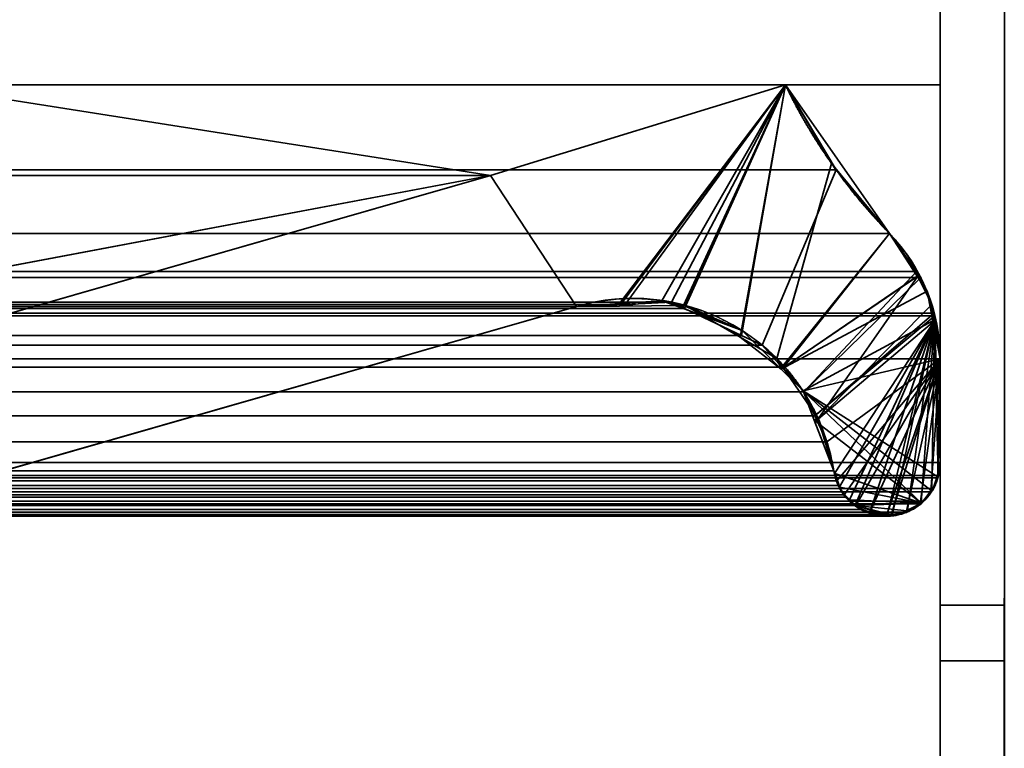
# Model space of a CAD drawing. Header units: millimetres. Extents: x -490 to 6690, y -115 to 132.
# Tile 776 of 1031: x 4959.41 to 4963.25, y 1.41 to 4.25. Entities that reach past the tile are written whole.
import ezdxf

# ---------------------------------------------------------------- set-up
doc = ezdxf.new("R2010")
doc.units = ezdxf.units.MM
doc.layers.add('152', color=7, linetype='Continuous', true_color=0xffffff)

# ---------------------------------------------------------------- blocks, each defined once
blk = doc.blocks.new('UG_SURFACE_264')
at = {"layer": '152', "color": 14, "linetype": 'Continuous', "lineweight": 35}
for points in [[(4967.2999, -10, 2024.3001), (4967.2999, 19, 2024.3001), (4032.7001, 19, 2024.3001), (4032.7001, -10, 2024.3001)], [(4963.2502, 16.25, 2020.2501), (4963.2502, -22, 2020.2501), (4036.7498, -22, 2020.2501), (4036.7498, 16.25, 2020.2501)]]:
    blk.add_3dface(points, dxfattribs=at)
blk = doc.blocks.new('UG_SURFACE_265')
at = {"layer": '152', "color": 7, "linetype": 'Continuous', "lineweight": 35}
for points in [[(4036.7498, 16, 2020.2501), (4036.7498, -22, 2020.2501), (4963.2502, -22, 2020.2501), (4963.2502, 16, 2020.2501)], [(4962.9998, 16, 2020), (4962.9998, -22, 2020), (4037.0002, -22, 2020), (4037.0002, 16, 2020)], [(4962.9998, -22, 2020), (4962.9998, 16, 2020), (4963.2502, 16, 2020.2501), (4963.2502, -22, 2020.2501)]]:
    blk.add_3dface(points, dxfattribs=at)
blk = doc.blocks.new('UG_SURFACE_268')
at = {"layer": '152', "color": 7, "linetype": 'Continuous', "lineweight": 35}
for points in [[(4963.2502, -22, 2020.2501), (4963.2502, 16, 2020.2501), (4962.9998, 16, 2020), (4962.9998, -22, 2020)], [(4962.9998, 16, -8), (4963.2502, 16, -8), (4963.2502, -22, -8), (4962.9998, -22, -8)], [(4962.9998, 1.9726, 1760.5226), (4962.9998, 16, 2020), (4962.9998, 1.9726, 1222.5226)], [(4962.9998, 1.9726, 1222.5226), (4962.9998, 16, 2020), (4962.9998, 1.3301, 282.5)], [(4962.9998, -22, 2020), (4962.9998, 16, 2020), (4962.9998, 1.9726, 1760.5226), (4962.9998, 1.3301, 1762.5)], [(4962.9998, 16, -8), (4962.9998, 1.7553, 278.4549), (4962.9998, 1.9726, 280.5226)], [(4962.9998, 1.9726, 280.5226), (4962.9998, 16, 2020), (4962.9998, 16, -8)], [(4962.9998, 16, -8), (4962.9998, -0.9663, 275.4323), (4962.9998, 0.7157, 276.6543)], [(4962.9998, 0.7157, 276.6543), (4962.9998, 1.7553, 278.4549), (4962.9998, 16, -8)], [(4962.9998, 1.9726, 280.5226), (4962.9998, 1.3301, 282.5), (4962.9998, 16, 2020)], [(4962.9998, -3, 275), (4962.9998, -0.9663, 275.4323), (4962.9998, 16, -8), (4962.9998, -22, -8)], [(4962.9998, 1.9726, 1222.5226), (4962.9998, 1.7553, 1758.4549), (4962.9998, 1.9726, 1760.5226)], [(4962.9998, 1.3301, 282.5), (4962.9998, 1.7553, 1220.4549), (4962.9998, 1.9726, 1222.5226)], [(4962.9998, 1.9726, 1222.5226), (4962.9998, 0.7157, 1756.6544), (4962.9998, 1.7553, 1758.4549)], [(4962.9998, 1.9726, 1222.5226), (4962.9998, -3, 1755), (4962.9998, -0.9663, 1755.4322)], [(4962.9998, 1.9726, 1222.5226), (4962.9998, -6.7157, 1756.6544), (4962.9998, -5.0337, 1755.4322)], [(4962.9998, -5.0337, 1755.4322), (4962.9998, -3, 1755), (4962.9998, 1.9726, 1222.5226)], [(4962.9998, -0.9663, 1755.4322), (4962.9998, 0.7157, 1756.6544), (4962.9998, 1.9726, 1222.5226)], [(4962.9998, 1.9726, 1222.5226), (4962.9998, 1.3301, 1224.4999), (4962.9998, -7.9726, 1760.5226), (4962.9998, -7.7553, 1758.4549)], [(4962.9998, -7.7553, 1758.4549), (4962.9998, -6.7157, 1756.6544), (4962.9998, 1.9726, 1222.5226)], [(4963.2502, 1.9726, 1222.5226), (4962.9998, 1.9726, 1222.5226), (4962.9998, 1.7553, 1220.4549), (4963.2502, 1.7553, 1220.4549)], [(4963.2502, 1.3301, 1224.4999), (4962.9998, 1.3301, 1224.4999), (4962.9998, 1.9726, 1222.5226), (4963.2502, 1.9726, 1222.5226)], [(4963.2502, 1.9726, 280.5226), (4962.9998, 1.9726, 280.5226), (4962.9998, 1.7553, 278.4549), (4963.2502, 1.7553, 278.4549)], [(4963.2502, 1.3301, 282.5), (4962.9998, 1.3301, 282.5), (4962.9998, 1.9726, 280.5226), (4963.2502, 1.9726, 280.5226)], [(4963.2502, 1.9726, 1760.5226), (4962.9998, 1.9726, 1760.5226), (4962.9998, 1.7553, 1758.4549), (4963.2502, 1.7553, 1758.4549)], [(4963.2502, 1.3301, 1762.5), (4962.9998, 1.3301, 1762.5), (4962.9998, 1.9726, 1760.5226), (4963.2502, 1.9726, 1760.5226)], [(4962.9998, 1.3301, 282.5), (4962.9998, 0.7157, 1218.6544), (4962.9998, 1.7553, 1220.4549)], [(4963.2502, 1.7553, 1220.4549), (4962.9998, 1.7553, 1220.4549), (4962.9998, 0.7157, 1218.6544), (4963.2502, 0.7157, 1218.6544)], [(4963.2502, 1.7553, 278.4549), (4962.9998, 1.7553, 278.4549), (4962.9998, 0.7157, 276.6543), (4963.2502, 0.7157, 276.6543)], [(4963.2502, 1.7553, 1758.4549), (4962.9998, 1.7553, 1758.4549), (4962.9998, 0.7157, 1756.6544), (4963.2502, 0.7157, 1756.6544)]]:
    blk.add_3dface(points, dxfattribs=at)
blk = doc.blocks.new('UG_SURFACE_273')
at = {"layer": '152', "color": 46, "linetype": 'Continuous', "lineweight": 35}
for points in [[(4962.594, 3.6691, 2019.5942), (4037.6034, 4, 2019.3963), (4037.4303, 3.7039, 2019.5696)], [(4962.594, 3.6691, 2019.5942), (4962.3966, 4, 2019.3963), (4037.6034, 4, 2019.3963)], [(4962.3966, 4, 2019.3963), (4959.0001, 4, 2016), (4040.9999, 4, 2016), (4037.6034, 4, 2019.3963)], [(4961.247, 3.6468, 2018.2469), (4958.6082, 3.15, 2015.6081), (4955.9293, 3.15, 2012.9292), (4959.0001, 4, 2016)], [(4959.0001, 4, 2016), (4962.3966, 4, 2019.3963), (4961.247, 3.6468, 2018.2469)], [(4961.7715, 3.1449, 2018.7714), (4961.5822, 3.1368, 2018.5823), (4961.247, 3.6468, 2018.2469), (4962.3966, 4, 2019.3963)], [(4962.3966, 4, 2019.3963), (4961.9532, 3.1528, 2018.9531), (4961.7715, 3.1449, 2018.7714)], [(4962.0037, 3.129, 2019.0034), (4961.9532, 3.1528, 2018.9531), (4962.3966, 4, 2019.3963)], [(4962.3966, 4, 2019.3963), (4962.2259, 3.0239, 2019.2258), (4962.0037, 3.129, 2019.0034)], [(4962.3966, 4, 2019.3963), (4962.594, 3.6691, 2019.5942), (4962.306, 2.986, 2019.3059), (4962.2259, 3.0239, 2019.2258)], [(4037.4303, 3.7039, 2019.5696), (4037.1981, 3.4215, 2019.8019), (4962.8019, 3.4215, 2019.8019)], [(4037.4303, 3.7039, 2019.5696), (4962.8019, 3.4215, 2019.8019), (4962.594, 3.6691, 2019.5942)], [(4042.809, 2.4839, 2014.1912), (4038.753, 3.6468, 2018.2469), (4961.247, 3.6468, 2018.2469), (4957.191, 2.4839, 2014.1912)], [(4038.753, 3.6468, 2018.2469), (4041.3918, 3.15, 2015.6081), (4958.6082, 3.15, 2015.6081), (4961.247, 3.6468, 2018.2469)], [(4961.5822, 3.1368, 2018.5823), (4957.3517, 1.9237, 2014.3518), (4957.191, 2.4839, 2014.1912), (4961.247, 3.6468, 2018.2469)], [(4962.3833, 2.8994, 2019.383), (4962.306, 2.986, 2019.3059), (4962.594, 3.6691, 2019.5942), (4962.8019, 3.4215, 2019.8019)], [(4037.1981, 3.4215, 2019.8019), (4037.1361, 3.3483, 2019.8638), (4962.9073, 3.2735, 2019.9072)], [(4962.9073, 3.2735, 2019.9072), (4962.8019, 3.4215, 2019.8019), (4037.1981, 3.4215, 2019.8019)], [(4962.8019, 3.4215, 2019.8019), (4962.9073, 3.2735, 2019.9072), (4962.4681, 2.8036, 2019.4681), (4962.3833, 2.8994, 2019.383)], [(4037.1361, 3.3483, 2019.8638), (4037.0951, 3.2714, 2019.9051), (4962.9073, 3.2735, 2019.9072)], [(4037.0426, 3.1743, 2019.9571), (4962.9245, 3.2492, 2019.9246), (4962.9073, 3.2735, 2019.9072)], [(4962.9073, 3.2735, 2019.9072), (4037.0951, 3.2714, 2019.9051), (4037.0426, 3.1743, 2019.9571)], [(4962.4681, 2.8036, 2019.4681), (4962.9073, 3.2735, 2019.9072), (4962.9245, 3.2492, 2019.9246)], [(4037.0426, 3.1743, 2019.9571), (4962.976, 3.1102, 2019.9759), (4962.9245, 3.2492, 2019.9246)], [(4962.9245, 3.2492, 2019.9246), (4962.976, 3.1102, 2019.9759), (4962.5115, 2.7104, 2019.5117), (4962.4681, 2.8036, 2019.4681)], [(4037.0426, 3.1743, 2019.9571), (4037.0235, 3.1107, 2019.9764), (4962.976, 3.1102, 2019.9759)], [(4961.9532, 3.1528, 2018.9531), (4037.9963, 3.129, 2019.0034), (4038.0468, 3.1528, 2018.9531)], [(4961.9532, 3.1528, 2018.9531), (4962.0037, 3.129, 2019.0034), (4037.9963, 3.129, 2019.0034)], [(4038.0468, 3.1528, 2018.9531), (4038.2285, 3.1449, 2018.7714), (4961.7715, 3.1449, 2018.7714), (4961.9532, 3.1528, 2018.9531)], [(4962.976, 3.1102, 2019.9759), (4037.0235, 3.1107, 2019.9764), (4037.0197, 3.0974, 2019.9804)], [(4037.0197, 3.0974, 2019.9804), (4962.9798, 3.0997, 2019.98), (4962.976, 3.1102, 2019.9759)], [(4037.9963, 3.129, 2019.0034), (4962.0037, 3.129, 2019.0034), (4962.2259, 3.0239, 2019.2258), (4037.7741, 3.0239, 2019.2258)], [(4038.4178, 3.1368, 2018.5823), (4961.5822, 3.1368, 2018.5823), (4961.7715, 3.1449, 2018.7714), (4038.2285, 3.1449, 2018.7714)], [(4038.4178, 3.1368, 2018.5823), (4042.6483, 1.9237, 2014.3518), (4957.3517, 1.9237, 2014.3518), (4961.5822, 3.1368, 2018.5823)], [(4962.5115, 2.7104, 2019.5117), (4962.976, 3.1102, 2019.9759), (4962.9798, 3.0997, 2019.98)], [(4037.0197, 3.0974, 2019.9804), (4037.0002, 2.933, 2020), (4962.9998, 2.933, 2020)], [(4037.0197, 3.0974, 2019.9804), (4962.9998, 2.933, 2020), (4962.9798, 3.0997, 2019.98)], [(4962.9798, 3.0997, 2019.98), (4962.9998, 2.933, 2020), (4962.5587, 2.6087, 2019.5589), (4962.5115, 2.7104, 2019.5117)], [(4037.694, 2.986, 2019.3059), (4037.7741, 3.0239, 2019.2258), (4962.2259, 3.0239, 2019.2258), (4962.306, 2.986, 2019.3059)], [(4962.306, 2.986, 2019.3059), (4037.6167, 2.8994, 2019.383), (4037.694, 2.986, 2019.3059)], [(4962.306, 2.986, 2019.3059), (4962.3833, 2.8994, 2019.383), (4037.6167, 2.8994, 2019.383)], [(4037.0002, 2.933, 2020), (4037.0002, 2.5278, 2020), (4962.9998, 2.5278, 2020), (4962.9998, 2.933, 2020)], [(4962.5969, 2.4565, 2019.5971), (4962.585, 2.4958, 2019.5851), (4962.5587, 2.6087, 2019.5589), (4962.9998, 2.933, 2020)], [(4962.9998, 2.933, 2020), (4962.626, 2.402, 2019.6261), (4962.6026, 2.439, 2019.6023), (4962.5969, 2.4565, 2019.5971)], [(4962.6713, 2.3608, 2019.6712), (4962.6317, 2.3936, 2019.6314), (4962.626, 2.402, 2019.6261), (4962.9998, 2.933, 2020)], [(4962.7256, 2.335, 2019.7256), (4962.6899, 2.3454, 2019.6898), (4962.6713, 2.3608, 2019.6712), (4962.9998, 2.933, 2020)], [(4962.9998, 2.933, 2020), (4962.7914, 2.3216, 2019.7914), (4962.7786, 2.3195, 2019.7783), (4962.7256, 2.335, 2019.7256)], [(4962.8086, 2.3244, 2019.8083), (4962.7914, 2.3216, 2019.7914), (4962.9998, 2.933, 2020)], [(4962.9998, 2.933, 2020), (4962.8673, 2.334, 2019.8674), (4962.8086, 2.3244, 2019.8083)], [(4962.9216, 2.3678, 2019.9215), (4962.8696, 2.3343, 2019.8696), (4962.8673, 2.334, 2019.8674), (4962.9998, 2.933, 2020)], [(4962.9641, 2.4141, 2019.9642), (4962.9354, 2.3771, 2019.9356), (4962.9216, 2.3678, 2019.9215), (4962.9998, 2.933, 2020)], [(4962.9998, 2.933, 2020), (4962.9903, 2.4684, 2019.9902), (4962.9741, 2.4272, 2019.9742), (4962.9641, 2.4141, 2019.9642)], [(4962.9998, 2.933, 2020), (4962.9998, 2.5278, 2020), (4962.9941, 2.478, 2019.994), (4962.9903, 2.4684, 2019.9902)], [(4037.5319, 2.8036, 2019.4681), (4037.6167, 2.8994, 2019.383), (4962.3833, 2.8994, 2019.383), (4962.4681, 2.8036, 2019.4681)], [(4962.5115, 2.7104, 2019.5117), (4037.4885, 2.7104, 2019.5117), (4037.5319, 2.8036, 2019.4681)], [(4962.4681, 2.8036, 2019.4681), (4962.5115, 2.7104, 2019.5117), (4037.5319, 2.8036, 2019.4681)], [(4037.4413, 2.6087, 2019.5589), (4037.4885, 2.7104, 2019.5117), (4962.5115, 2.7104, 2019.5117), (4962.5587, 2.6087, 2019.5589)], [(4962.5587, 2.6087, 2019.5589), (4037.415, 2.4958, 2019.5851), (4037.4413, 2.6087, 2019.5589)], [(4962.5587, 2.6087, 2019.5589), (4962.585, 2.4958, 2019.5851), (4037.415, 2.4958, 2019.5851)], [(4962.9998, 2.5278, 2020), (4037.0002, 2.5278, 2020), (4037.0059, 2.478, 2019.994)], [(4962.9941, 2.478, 2019.994), (4962.9998, 2.5278, 2020), (4037.0059, 2.478, 2019.994)], [(4962.585, 2.4958, 2019.5851), (4962.5969, 2.4565, 2019.5971), (4037.4031, 2.4565, 2019.5971), (4037.415, 2.4958, 2019.5851)], [(4037.0059, 2.478, 2019.994), (4037.0097, 2.4684, 2019.9902), (4962.9903, 2.4684, 2019.9902), (4962.9941, 2.478, 2019.994)], [(4962.9741, 2.4272, 2019.9742), (4037.0097, 2.4684, 2019.9902), (4037.0259, 2.4272, 2019.9742)], [(4962.9741, 2.4272, 2019.9742), (4962.9903, 2.4684, 2019.9902), (4037.0097, 2.4684, 2019.9902)], [(4037.0259, 2.4272, 2019.9742), (4037.0359, 2.4141, 2019.9642), (4962.9641, 2.4141, 2019.9642), (4962.9741, 2.4272, 2019.9742)], [(4962.6026, 2.439, 2019.6023), (4037.374, 2.402, 2019.6261), (4037.3974, 2.439, 2019.6023)], [(4962.6026, 2.439, 2019.6023), (4962.626, 2.402, 2019.6261), (4037.374, 2.402, 2019.6261)], [(4037.3974, 2.439, 2019.6023), (4962.5969, 2.4565, 2019.5971), (4962.6026, 2.439, 2019.6023)], [(4037.3974, 2.439, 2019.6023), (4037.4031, 2.4565, 2019.5971), (4962.5969, 2.4565, 2019.5971)], [(4962.9641, 2.4141, 2019.9642), (4037.0359, 2.4141, 2019.9642), (4037.0646, 2.3771, 2019.9356)], [(4962.9354, 2.3771, 2019.9356), (4962.9641, 2.4141, 2019.9642), (4037.0646, 2.3771, 2019.9356)], [(4962.6317, 2.3936, 2019.6314), (4037.3287, 2.3608, 2019.6712), (4037.3683, 2.3936, 2019.6314)], [(4962.6317, 2.3936, 2019.6314), (4962.6713, 2.3608, 2019.6712), (4037.3287, 2.3608, 2019.6712)], [(4037.3683, 2.3936, 2019.6314), (4962.626, 2.402, 2019.6261), (4962.6317, 2.3936, 2019.6314)], [(4037.3683, 2.3936, 2019.6314), (4037.374, 2.402, 2019.6261), (4962.626, 2.402, 2019.6261)], [(4037.0646, 2.3771, 2019.9356), (4037.0784, 2.3678, 2019.9215), (4962.9216, 2.3678, 2019.9215), (4962.9354, 2.3771, 2019.9356)], [(4962.8696, 2.3343, 2019.8696), (4037.0784, 2.3678, 2019.9215), (4037.1304, 2.3343, 2019.8696)], [(4962.8696, 2.3343, 2019.8696), (4962.9216, 2.3678, 2019.9215), (4037.0784, 2.3678, 2019.9215)], [(4962.6899, 2.3454, 2019.6898), (4037.2744, 2.335, 2019.7256), (4037.3101, 2.3454, 2019.6898)], [(4962.6899, 2.3454, 2019.6898), (4962.7256, 2.335, 2019.7256), (4037.2744, 2.335, 2019.7256)], [(4037.3101, 2.3454, 2019.6898), (4962.6713, 2.3608, 2019.6712), (4962.6899, 2.3454, 2019.6898)], [(4037.3101, 2.3454, 2019.6898), (4037.3287, 2.3608, 2019.6712), (4962.6713, 2.3608, 2019.6712)], [(4037.1914, 2.3244, 2019.8083), (4962.8086, 2.3244, 2019.8083), (4962.8673, 2.334, 2019.8674), (4037.1327, 2.334, 2019.8674)], [(4037.2086, 2.3216, 2019.7914), (4962.7914, 2.3216, 2019.7914), (4962.8086, 2.3244, 2019.8083), (4037.1914, 2.3244, 2019.8083)], [(4962.7786, 2.3195, 2019.7783), (4037.2086, 2.3216, 2019.7914), (4037.2214, 2.3195, 2019.7783)], [(4962.7786, 2.3195, 2019.7783), (4962.7914, 2.3216, 2019.7914), (4037.2086, 2.3216, 2019.7914)], [(4037.2214, 2.3195, 2019.7783), (4962.7256, 2.335, 2019.7256), (4962.7786, 2.3195, 2019.7783)], [(4037.2214, 2.3195, 2019.7783), (4037.2744, 2.335, 2019.7256), (4962.7256, 2.335, 2019.7256)]]:
    blk.add_3dface(points, dxfattribs=at)
blk = doc.blocks.new('UG_SURFACE_274')
at = {"layer": '152', "color": 46, "linetype": 'Continuous', "lineweight": 35}
for points in [[(4961.247, 3.6468, -8), (4958.6082, 3.15, -8), (4955.9293, 3.15, -8), (4959.0001, 4, -8)], [(4959.0001, 4, 2016), (4955.9293, 3.15, 2012.9292), (4958.6082, 3.15, 2015.6081), (4961.247, 3.6468, 2018.2469)], [(4959.0001, 4, -8), (4962.3966, 4, -8), (4961.247, 3.6468, -8)], [(4961.247, 3.6468, 2018.2469), (4962.3966, 4, 2019.3963), (4959.0001, 4, 2016)], [(4962.3966, 4, 2019.3963), (4962.3966, 4, -8), (4959.0001, 4, -8), (4959.0001, 4, 2016)], [(4961.7505, 3.1481, -8), (4961.5822, 3.1368, -8), (4961.247, 3.6468, -8), (4962.3966, 4, -8)], [(4962.3966, 4, 2019.3963), (4961.247, 3.6468, 2018.2469), (4961.5822, 3.1368, 2018.5823), (4961.7496, 3.1382, 2018.7497)], [(4962.3966, 4, 2019.3963), (4961.7496, 3.1382, 2018.7497), (4961.9999, 3.1403, 2018.9998)], [(4962.3966, 4, -8), (4961.9155, 3.1592, -8), (4961.7505, 3.1481, -8)], [(4961.9951, 3.1295, -8), (4961.9155, 3.1592, -8), (4962.3966, 4, -8)], [(4962.3966, 4, -8), (4962.2283, 3.0426, -8), (4961.9951, 3.1295, -8)], [(4961.9999, 3.1403, 2018.9998), (4962.0066, 3.1404, 2019.0067), (4962.3966, 4, 2019.3963)], [(4962.3966, 4, 2019.3963), (4962.0066, 3.1404, 2019.0067), (4962.2207, 3.0164, 2019.2208)], [(4962.2207, 3.0164, 2019.2208), (4962.3632, 2.934, 2019.3632), (4962.5759, 3.6946, 2019.5761), (4962.3966, 4, 2019.3963)], [(4962.3804, 2.8917, -8), (4962.2283, 3.0426, -8), (4962.3966, 4, -8), (4962.8019, 3.4215, -8)], [(4962.8019, 3.4215, -8), (4962.3966, 4, -8), (4962.3966, 4, 2019.3963)], [(4962.3966, 4, 2019.3963), (4962.5759, 3.6946, 2019.5761), (4962.8019, 3.4215, -8)], [(4962.8019, 3.4215, 2019.8019), (4962.5759, 3.6946, 2019.5761), (4962.3632, 2.934, 2019.3632), (4962.388, 2.8977, 2019.3882)], [(4962.5759, 3.6946, 2019.5761), (4962.8019, 3.4215, 2019.8019), (4962.8019, 3.4215, -8)], [(4957.191, 2.4839, 2014.1912), (4961.247, 3.6468, 2018.2469), (4961.247, 3.6468, -8), (4957.191, 2.4839, -8)], [(4957.191, 2.4839, -8), (4961.247, 3.6468, -8), (4961.5822, 3.1368, -8), (4957.3517, 1.9237, -8)], [(4957.3517, 1.9237, 2014.3518), (4961.5822, 3.1368, 2018.5823), (4961.247, 3.6468, 2018.2469), (4957.191, 2.4839, 2014.1912)], [(4961.247, 3.6468, 2018.2469), (4958.6082, 3.15, 2015.6081), (4958.6082, 3.15, -8), (4961.247, 3.6468, -8)], [(4962.3804, 2.8917, -8), (4962.8019, 3.4215, -8), (4962.9107, 3.2551, -8)], [(4962.388, 2.8977, 2019.3882), (4962.913, 3.2547, 2019.913), (4962.8735, 3.3349, 2019.8734), (4962.8019, 3.4215, 2019.8019)], [(4962.9107, 3.2551, -8), (4962.8019, 3.4215, -8), (4962.8019, 3.4215, 2019.8019)], [(4962.8019, 3.4215, 2019.8019), (4962.8735, 3.3349, 2019.8734), (4962.9107, 3.2551, -8)], [(4962.8735, 3.3349, 2019.8734), (4962.913, 3.2547, 2019.913), (4962.9107, 3.2551, -8)], [(4962.3804, 2.8917, -8), (4962.9107, 3.2551, -8), (4962.9488, 3.1966, -8)], [(4962.913, 3.2547, 2019.913), (4962.388, 2.8977, 2019.3882), (4962.5244, 2.6991, 2019.5246)], [(4962.5244, 2.6991, 2019.5246), (4962.5254, 2.6982, 2019.5253), (4962.9674, 3.1439, 2019.9676), (4962.913, 3.2547, 2019.913)], [(4962.9488, 3.1966, -8), (4962.9107, 3.2551, -8), (4962.913, 3.2547, 2019.913)], [(4962.913, 3.2547, 2019.913), (4962.9674, 3.1439, 2019.9676), (4962.9488, 3.1966, -8)], [(4962.9488, 3.1966, -8), (4962.9712, 3.08, -8), (4962.4658, 2.8076, -8), (4962.3804, 2.8917, -8)], [(4962.9712, 3.08, -8), (4962.9488, 3.1966, -8), (4962.9674, 3.1439, 2019.9676)], [(4961.7505, 3.1481, -8), (4961.7496, 3.1382, 2018.7497), (4961.5822, 3.1368, 2018.5823)], [(4961.5822, 3.1368, 2018.5823), (4961.5822, 3.1368, -8), (4961.7505, 3.1481, -8)], [(4961.9155, 3.1592, -8), (4961.9999, 3.1403, 2018.9998), (4961.7496, 3.1382, 2018.7497)], [(4961.7496, 3.1382, 2018.7497), (4961.7505, 3.1481, -8), (4961.9155, 3.1592, -8)], [(4961.9155, 3.1592, -8), (4961.9951, 3.1295, -8), (4961.9999, 3.1403, 2018.9998)], [(4961.5822, 3.1368, 2018.5823), (4957.3517, 1.9237, 2014.3518), (4957.3517, 1.9237, -8), (4961.5822, 3.1368, -8)], [(4961.9999, 3.1403, 2018.9998), (4961.9951, 3.1295, -8), (4962.2283, 3.0426, -8)], [(4962.2283, 3.0426, -8), (4962.0066, 3.1404, 2019.0067), (4961.9999, 3.1403, 2018.9998)], [(4962.2283, 3.0426, -8), (4962.2207, 3.0164, 2019.2208), (4962.0066, 3.1404, 2019.0067)], [(4962.9774, 3.0804, 2019.9773), (4962.9674, 3.1439, 2019.9676), (4962.5254, 2.6982, 2019.5253)], [(4962.9674, 3.1439, 2019.9676), (4962.9774, 3.0804, 2019.9773), (4962.9712, 3.08, -8)], [(4962.4658, 2.8076, -8), (4962.9712, 3.08, -8), (4962.9998, 2.933, -8)], [(4962.9774, 3.0804, 2019.9773), (4962.5254, 2.6982, 2019.5253), (4962.585, 2.4958, 2019.5851), (4962.5883, 2.4855, 2019.5885)], [(4962.9774, 3.0804, 2019.9773), (4962.5883, 2.4855, 2019.5885), (4962.606, 2.432, 2019.6059), (4962.6064, 2.4312, 2019.6064)], [(4962.6064, 2.4312, 2019.6064), (4962.6451, 2.3805, 2019.645), (4962.9774, 3.0804, 2019.9773)], [(4962.6451, 2.3805, 2019.645), (4962.6493, 2.3749, 2019.6493), (4962.6689, 2.3618, 2019.6686), (4962.9774, 3.0804, 2019.9773)], [(4962.6689, 2.3618, 2019.6686), (4962.7037, 2.3384, 2019.7036), (4962.7261, 2.3348, 2019.7263), (4962.9774, 3.0804, 2019.9773)], [(4962.9774, 3.0804, 2019.9773), (4962.7261, 2.3348, 2019.7263), (4962.7929, 2.3243, 2019.793)], [(4962.9774, 3.0804, 2019.9773), (4962.7929, 2.3243, 2019.793), (4962.8124, 2.3212, 2019.8123)], [(4962.8124, 2.3212, 2019.8123), (4962.8162, 2.3206, 2019.8164), (4962.8725, 2.3424, 2019.8724), (4962.9774, 3.0804, 2019.9773)], [(4962.9774, 3.0804, 2019.9773), (4962.8725, 2.3424, 2019.8724), (4962.913, 2.3581, 2019.913), (4962.9254, 2.3719, 2019.9256)], [(4962.9254, 2.3719, 2019.9256), (4962.9674, 2.4171, 2019.9676), (4962.9774, 3.0804, 2019.9773)], [(4962.9774, 3.0804, 2019.9773), (4962.9674, 2.4171, 2019.9676), (4962.9698, 2.4196, 2019.9697), (4962.9917, 2.474, 2019.9919)], [(4962.9998, 2.933, -8), (4962.9712, 3.08, -8), (4962.9774, 3.0804, 2019.9773)], [(4962.9774, 3.0804, 2019.9773), (4962.9917, 2.474, 2019.9919), (4962.9946, 2.4808, 2019.9947), (4962.9998, 2.5278, 2020)], [(4962.9998, 2.5278, 2020), (4962.9998, 2.933, 2020), (4962.9774, 3.0804, 2019.9773)], [(4962.9774, 3.0804, 2019.9773), (4962.9998, 2.933, 2020), (4962.9998, 2.933, -8)], [(4962.2207, 3.0164, 2019.2208), (4962.2283, 3.0426, -8), (4962.3804, 2.8917, -8)], [(4962.3804, 2.8917, -8), (4962.3632, 2.934, 2019.3632), (4962.2207, 3.0164, 2019.2208)], [(4962.3804, 2.8917, -8), (4962.388, 2.8977, 2019.3882), (4962.3632, 2.934, 2019.3632)], [(4962.9998, 2.933, -8), (4962.9998, 2.5278, -8), (4962.9884, 2.4742, -8), (4962.4658, 2.8076, -8)], [(4962.9998, 2.933, 2020), (4962.9998, 2.5278, 2020), (4962.9998, 2.5278, -8), (4962.9998, 2.933, -8)], [(4962.388, 2.8977, 2019.3882), (4962.3804, 2.8917, -8), (4962.4658, 2.8076, -8)], [(4962.4658, 2.8076, -8), (4962.5244, 2.6991, 2019.5246), (4962.388, 2.8977, 2019.3882)], [(4962.4658, 2.8076, -8), (4962.9884, 2.4742, -8), (4962.9812, 2.4414, -8), (4962.9645, 2.4189, -8)], [(4962.9645, 2.4189, -8), (4962.9283, 2.3705, -8), (4962.9269, 2.3696, -8), (4962.4658, 2.8076, -8)], [(4962.5092, 2.6934, -8), (4962.4658, 2.8076, -8), (4962.9269, 2.3696, -8)], [(4962.4658, 2.8076, -8), (4962.5092, 2.6934, -8), (4962.5244, 2.6991, 2019.5246)], [(4962.5244, 2.6991, 2019.5246), (4962.5092, 2.6934, -8), (4962.585, 2.4958, -8)], [(4962.9269, 2.3696, -8), (4962.5893, 2.4854, -8), (4962.585, 2.4958, -8), (4962.5092, 2.6934, -8)], [(4962.585, 2.4958, -8), (4962.5254, 2.6982, 2019.5253), (4962.5244, 2.6991, 2019.5246)], [(4962.585, 2.4958, -8), (4962.585, 2.4958, 2019.5851), (4962.5254, 2.6982, 2019.5253)], [(4962.5893, 2.4854, -8), (4962.5883, 2.4855, 2019.5885), (4962.585, 2.4958, 2019.5851)], [(4962.585, 2.4958, 2019.5851), (4962.585, 2.4958, -8), (4962.5893, 2.4854, -8)], [(4962.9917, 2.474, 2019.9919), (4962.9884, 2.4742, -8), (4962.9998, 2.5278, -8)], [(4962.9998, 2.5278, -8), (4962.9946, 2.4808, 2019.9947), (4962.9917, 2.474, 2019.9919)], [(4962.9998, 2.5278, -8), (4962.9998, 2.5278, 2020), (4962.9946, 2.4808, 2019.9947)], [(4962.606, 2.432, 2019.6059), (4962.5883, 2.4855, 2019.5885), (4962.5893, 2.4854, -8)], [(4962.6093, 2.4323, -8), (4962.5893, 2.4854, -8), (4962.9269, 2.3696, -8)], [(4962.606, 2.432, 2019.6059), (4962.5893, 2.4854, -8), (4962.6093, 2.4323, -8)], [(4962.9884, 2.4742, -8), (4962.9917, 2.474, 2019.9919), (4962.9698, 2.4196, 2019.9697)], [(4962.9698, 2.4196, 2019.9697), (4962.9812, 2.4414, -8), (4962.9884, 2.4742, -8)], [(4962.6093, 2.4323, -8), (4962.6064, 2.4312, 2019.6064), (4962.606, 2.432, 2019.6059)], [(4962.6064, 2.4312, 2019.6064), (4962.6093, 2.4323, -8), (4962.6169, 2.4133, -8)], [(4962.6169, 2.4133, -8), (4962.6451, 2.3805, 2019.645), (4962.6064, 2.4312, 2019.6064)], [(4962.9269, 2.3696, -8), (4962.6474, 2.383, -8), (4962.6169, 2.4133, -8), (4962.6093, 2.4323, -8)], [(4962.9283, 2.3705, -8), (4962.9645, 2.4189, -8), (4962.9674, 2.4171, 2019.9676)], [(4962.9674, 2.4171, 2019.9676), (4962.9645, 2.4189, -8), (4962.9812, 2.4414, -8)], [(4962.9812, 2.4414, -8), (4962.9698, 2.4196, 2019.9697), (4962.9674, 2.4171, 2019.9676)], [(4962.6169, 2.4133, -8), (4962.6474, 2.383, -8), (4962.6451, 2.3805, 2019.645)], [(4962.6493, 2.3749, 2019.6493), (4962.6451, 2.3805, 2019.645), (4962.6474, 2.383, -8)], [(4962.9269, 2.3696, -8), (4962.6698, 2.3613, -8), (4962.6474, 2.383, -8)], [(4962.6493, 2.3749, 2019.6493), (4962.6474, 2.383, -8), (4962.6698, 2.3613, -8)], [(4962.9283, 2.3705, -8), (4962.9674, 2.4171, 2019.9676), (4962.9254, 2.3719, 2019.9256)], [(4962.6698, 2.3613, -8), (4962.6689, 2.3618, 2019.6686), (4962.6493, 2.3749, 2019.6493)], [(4962.7037, 2.3384, 2019.7036), (4962.6689, 2.3618, 2019.6686), (4962.6698, 2.3613, -8)], [(4962.6698, 2.3613, -8), (4962.9269, 2.3696, -8), (4962.872, 2.3393, -8)], [(4962.6698, 2.3613, -8), (4962.872, 2.3393, -8), (4962.851, 2.3278, -8), (4962.8119, 2.3248, -8)], [(4962.8119, 2.3248, -8), (4962.7924, 2.3233, -8), (4962.6698, 2.3613, -8)], [(4962.7275, 2.334, -8), (4962.6799, 2.3513, -8), (4962.6698, 2.3613, -8), (4962.7924, 2.3233, -8)], [(4962.7037, 2.3384, 2019.7036), (4962.6698, 2.3613, -8), (4962.6799, 2.3513, -8)], [(4962.6799, 2.3513, -8), (4962.7261, 2.3348, 2019.7263), (4962.7037, 2.3384, 2019.7036)], [(4962.6799, 2.3513, -8), (4962.7275, 2.334, -8), (4962.7261, 2.3348, 2019.7263)], [(4962.851, 2.3278, -8), (4962.8725, 2.3424, 2019.8724), (4962.8162, 2.3206, 2019.8164)], [(4962.851, 2.3278, -8), (4962.872, 2.3393, -8), (4962.8725, 2.3424, 2019.8724)], [(4962.8725, 2.3424, 2019.8724), (4962.872, 2.3393, -8), (4962.9269, 2.3696, -8)], [(4962.9269, 2.3696, -8), (4962.913, 2.3581, 2019.913), (4962.8725, 2.3424, 2019.8724)], [(4962.9269, 2.3696, -8), (4962.9254, 2.3719, 2019.9256), (4962.913, 2.3581, 2019.913)], [(4962.9254, 2.3719, 2019.9256), (4962.9269, 2.3696, -8), (4962.9283, 2.3705, -8)], [(4962.7628, 2.321, -8), (4962.7929, 2.3243, 2019.793), (4962.7261, 2.3348, 2019.7263)], [(4962.7261, 2.3348, 2019.7263), (4962.7275, 2.334, -8), (4962.7628, 2.321, -8)], [(4962.7924, 2.3233, -8), (4962.7628, 2.321, -8), (4962.7275, 2.334, -8)], [(4962.7628, 2.321, -8), (4962.7924, 2.3233, -8), (4962.7929, 2.3243, 2019.793)], [(4962.7929, 2.3243, 2019.793), (4962.7924, 2.3233, -8), (4962.8119, 2.3248, -8)], [(4962.8119, 2.3248, -8), (4962.8124, 2.3212, 2019.8123), (4962.7929, 2.3243, 2019.793)], [(4962.8124, 2.3212, 2019.8123), (4962.8119, 2.3248, -8), (4962.851, 2.3278, -8)], [(4962.851, 2.3278, -8), (4962.8162, 2.3206, 2019.8164), (4962.8124, 2.3212, 2019.8123)]]:
    blk.add_3dface(points, dxfattribs=at)
blk = doc.blocks.new('UG_SURFACE_291')
at = {"layer": '152', "color": 254, "linetype": 'Continuous', "lineweight": 35}
for points in [[(4973.2499, 111.75, 2030.2501), (4026.7501, 111.75, 2030.2501), (4026.7501, -10, 2030.2501), (4973.2499, -10, 2030.2501)], [(4967.5002, 21, 2024.4999), (4967.5002, -8, 2024.4999), (4032.4998, -8, 2024.4999), (4032.4998, 21, 2024.4999)], [(4962.9998, 4, 2020), (4962.9998, 21, 2020), (4037.0002, 21, 2020), (4037.0002, 4, 2020)], [(4962.9998, 21, 2020), (4962.9998, 4, 2020), (4959.0001, 4, 2016), (4959.0001, 12, 2016)], [(4962.9998, 4, 2020), (4037.0002, 4, 2020), (4040.9999, 4, 2016), (4959.0001, 4, 2016)]]:
    blk.add_3dface(points, dxfattribs=at)
blk = doc.blocks.new('UG_SURFACE_297')
at = {"layer": '152', "color": 254, "linetype": 'Continuous', "lineweight": 35}
for points in [[(4959.0001, 12, 2016), (4959.0001, 4, 2016), (4962.9998, 4, 2020), (4962.9998, 21, 2020)], [(4962.9998, 21, -8), (4962.9998, 4, -8), (4959.0001, 4, -8), (4959.0001, 12, -8)], [(4962.9998, 4, -8), (4962.9998, 21, -8), (4962.9998, 21, 2020), (4962.9998, 4, 2020)], [(4962.9998, 4, 2020), (4959.0001, 4, 2016), (4959.0001, 4, -8), (4962.9998, 4, -8)]]:
    blk.add_3dface(points, dxfattribs=at)
blk = doc.blocks.new('UG_SURFACE_312')
at = {"layer": '152', "color": 252, "linetype": 'Continuous', "lineweight": 35}
for points in [[(5139.9999, -6.2, 2201.9999), (5139.9999, 113.2, 2201.9999), (3859.9999, 113.2, 2201.9999), (3859.9999, -6.2, 2201.9999)], [(4010.0002, -6.2, 2052), (4010.0002, 113.2, 2052), (4989.9998, 113.2, 2052), (4989.9998, -6.2, 2052)]]:
    blk.add_3dface(points, dxfattribs=at)

msp = doc.modelspace()

# ---------------------------------------------------------------- linework, layer by layer
at = {"layer": '152', "color": 253, "linetype": 'Continuous', "lineweight": -3}
for p, q in [((4963, 4, -8), (4963, 21, -8)), ((4963, 21, 2020), (4963, 4, 2020)), ((4963, 4, 2020), (4963, 21, 2020)), ((4963.25, 16.25, 2020.25), (4963.25, -22, 2020.25)), ((4963.25, 16.25, -8), (4963.25, -22, -8)), ((4963.25, 16.25, 2020.25), (4963.25, -22, 2020.25)), ((4963, 16, -8), (4963, -22, -8)), ((4963, 16, 2020), (4963, -22, 2020)), ((4963, 16, 2020), (4963, -22, 2020)), ((4963.25, 16, 2020.25), (4963.25, -22, 2020.25)), ((4963.25, 16, -8), (4963.25, -22, -8)), ((4963.25, 16, 2020.25), (4963.25, -22, 2020.25)), ((4963, 4, 2020), (4037, 4, 2020)), ((4962.3964, 4, 2019.3964), (4037.6036, 4, 2019.3964)), ((4962.3964, 4, 2019.3964), (4959, 4, 2016)), ((4959, 4, -8), (4962.3964, 4, -8)), ((4959, 4, 2016), (4962.3964, 4, 2019.3964)), ((4959, 4, -8), (4963, 4, -8)), ((4963, 4, 2020), (4959, 4, 2016)), ((4959, 4, 2016), (4963, 4, 2020)), ((4962.3964, 4, -8), (4962.3964, 4, 2019.3964)), ((4963, 4, -8), (4963, 4, 2020)), ((4038.7531, 3.6468, 2018.2469), (4961.2469, 3.6468, 2018.2469)), ((4957.1912, 2.4839, -8), (4961.2469, 3.6468, -8)), ((4961.2469, 3.6468, 2018.2469), (4957.1912, 2.4839, 2014.1912)), ((4961.2469, 3.6468, 2018.2469), (4957.1912, 2.4839, 2014.1912)), ((4958.6081, 3.15, 2015.6081), (4961.2469, 3.6468, 2018.2469)), ((4958.6081, 3.15, 2015.6081), (4961.2469, 3.6468, 2018.2469)), ((4961.2469, 3.6468, -8), (4958.6081, 3.15, -8)), ((4961.2469, 3.6468, 2018.2469), (4961.2469, 3.6468, -8)), ((4962.8018, 3.4215, 2019.8018), (4037.1982, 3.4215, 2019.8018)), ((4962.8018, 3.4215, -8), (4962.8018, 3.4215, 2019.8018)), ((4961.5823, 3.1368, 2018.5823), (4038.4177, 3.1368, 2018.5823)), ((4961.5823, 3.1368, -8), (4957.3518, 1.9237, -8)), ((4961.5823, 3.1368, 2018.5823), (4957.3518, 1.9237, 2014.3518)), ((4961.5823, 3.1368, 2018.5823), (4957.3518, 1.9237, 2014.3518)), ((4961.5823, 3.1368, -8), (4961.5823, 3.1368, 2018.5823)), ((4963, 2.933, 2020), (4037, 2.933, 2020)), ((4963, 2.933, -8), (4963, 2.5278, -8)), ((4963, 2.933, 2020), (4963, 2.5278, 2020)), ((4963, 2.933, -8), (4963, 2.933, 2020)), ((4963, 2.5278, 2020), (4963, 2.933, 2020)), ((4963, 2.5278, 2020), (4037, 2.5278, 2020)), ((4962.5851, 2.4958, 2019.5851), (4037.4149, 2.4958, 2019.5851)), ((4962.5851, 2.4958, -8), (4962.5851, 2.4958, 2019.5851)), ((4963, 2.5278, -8), (4963, 2.5278, 2020))]:
    msp.add_line(p, q, dxfattribs=at)
at = {"layer": '152', "color": 253, "linetype": 'Continuous', "lineweight": -3, "extrusion": (-1, -1.17553e-16, 0)}
for centre in [(3, 1222, -4963), (3, 1760, -4963), (3, 280, -4963), (3, 280, -4963.25), (3, 280, -4963.25), (3, 1222, -4963.25), (3, 1760, -4963.25), (3, 1760, -4963.25), (3, 1222, -4963.25)]:
    msp.add_circle(centre, 5, dxfattribs=at)
at = {"layer": '152', "color": 253, "linetype": 'Continuous', "lineweight": -3}
for centre, radius, start, end in [((4964.3978, 4.9713, -8), 2.2246, 205.8891, 224.1597), ((4961.801, 2.3741, -8), 0.7934, 8.8222, 105.9998)]:
    msp.add_arc(centre, radius, start, end, dxfattribs=at)
at = {"layer": '152', "color": 253, "linetype": 'Continuous', "lineweight": -3, "extrusion": (0, 0, -1)}
for centre, radius, start, end in [((-4962.2987, 2.933, 8), 0.7013, 135.8403, 180), ((-4962.7913, 2.5278, 8), 0.2087, 180, 351.1778)]:
    msp.add_arc(centre, radius, start, end, dxfattribs=at)
at = {"layer": '152', "color": 253, "linetype": 'Continuous', "lineweight": -3}
for points, knots in [([(4962.3964, 4, 2019.3964), (4962.4253, 3.9404, 2019.4253), (4962.4565, 3.8829, 2019.4565), (4962.5226, 3.7726, 2019.5226), (4962.5576, 3.7197, 2019.5576), (4962.6588, 3.5795, 2019.6588), (4962.7286, 3.4969, 2019.7286), (4962.8018, 3.4215, 2019.8018)], [0, 0, 0, 0, 0.264997, 0.264997, 0.529897, 0.529897, 1, 1, 1, 1]), ([(4963, 2.933, 2020), (4963, 2.9894, 2020), (4962.9929, 3.0465, 2019.9929), (4962.9669, 3.1528, 2019.9669), (4962.9478, 3.2034, 2019.9478), (4962.8911, 3.3155, 2019.8911), (4962.8485, 3.3735, 2019.8485), (4962.8018, 3.4215, 2019.8018)], [0, 0, 0, 0, 0.290351, 0.290351, 0.579004, 0.579004, 1, 1, 1, 1]), ([(4962.5851, 2.4958, 2019.5851), (4962.5419, 2.7741, 2019.5419), (4962.3597, 2.9756, 2019.3597), (4961.9873, 3.1736, 2018.9873), (4961.7806, 3.1936, 2018.7806), (4961.5823, 3.1368, 2018.5823)], [0, 0, 0, 0, 0.5, 0.5, 1, 1, 1, 1]), ([(4962.5851, 2.4958, 2019.5851), (4962.5882, 2.4756, 2019.5882), (4962.5943, 2.4562, 2019.5943), (4962.6104, 2.422, 2019.6104), (4962.6204, 2.4067, 2019.6204), (4962.6487, 2.3731, 2019.6487), (4962.6688, 2.3571, 2019.6688), (4962.7178, 2.3298, 2019.7178), (4962.7482, 2.3213, 2019.7482), (4962.8089, 2.3176, 2019.8089), (4962.8402, 2.3224, 2019.8402), (4962.8929, 2.3438, 2019.8929), (4962.9156, 2.3579, 2019.9156), (4962.9501, 2.3909, 2019.9501), (4962.9634, 2.4077, 2019.9634), (4962.9826, 2.4424, 2019.9826), (4962.9895, 2.4597, 2019.9895), (4962.9979, 2.4939, 2019.9979), (4963, 2.5109, 2020), (4963, 2.5278, 2020)], [0, 0, 0, 0, 0.081086, 0.081086, 0.161181, 0.161181, 0.286541, 0.286541, 0.455053, 0.455053, 0.626195, 0.626195, 0.761107, 0.761107, 0.858048, 0.858048, 0.934021, 0.934021, 1, 1, 1, 1])]:
    msp.add_open_spline(points, degree=3, knots=knots, dxfattribs=at)
for points, weights in [([(4962.8018, 3.4215, 2019.8018), (4962.678, 3.549, 2019.678), (4962.5682, 3.6891, 2019.5682), (4962.474, 3.8401, 2019.474), (4962.3964, 4, 2019.3964)], [1, 0.993658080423, 0.991544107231, 0.993658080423, 1]), ([(4963, 2.933, 2020), (4963, 3.0698, 2020), (4962.9653, 3.2034, 2019.9653), (4962.8971, 3.3234, 2019.8971), (4962.8018, 3.4215, 2019.8018)], [1, 0.963330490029, 0.951107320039, 0.963330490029, 1]), ([(4961.5823, 3.1368, 2018.5823), (4961.9266, 3.2355, 2018.9266), (4962.2907, 3.14, 2019.2907), (4962.5301, 2.8497, 2019.5301), (4962.5851, 2.4958, 2019.5851)], [1, 0.830729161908, 0.774305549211, 0.830729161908, 1])]:
    msp.add_rational_spline(points, weights, degree=4, dxfattribs=at)
msp.add_rational_spline([(4962.5851, 2.4958, 2019.5851), (4962.5959, 2.4257, 2019.5959), (4962.6432, 2.3408, 2019.6432), (4962.7367, 2.3142, 2019.7367), (4962.878, 2.3251, 2019.878), (4962.9663, 2.3657, 2019.9663), (4963, 2.4569, 2020), (4963, 2.5278, 2020)], [1, 1, 0.952756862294, 1, 1, 0.952756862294, 1, 1], degree=4, knots=[0, 0, 0, 0, 0, 0.5, 0.5, 0.5, 1, 1, 1, 1, 1], dxfattribs=at)

# ---------------------------------------------------------------- block references
for name in ['UG_SURFACE_312', 'UG_SURFACE_291', 'UG_SURFACE_297', 'UG_SURFACE_264', 'UG_SURFACE_265', 'UG_SURFACE_268', 'UG_SURFACE_274', 'UG_SURFACE_273']:
    msp.add_blockref(name, (0, 0), dxfattribs=at)

doc.saveas('drawing.dxf')
